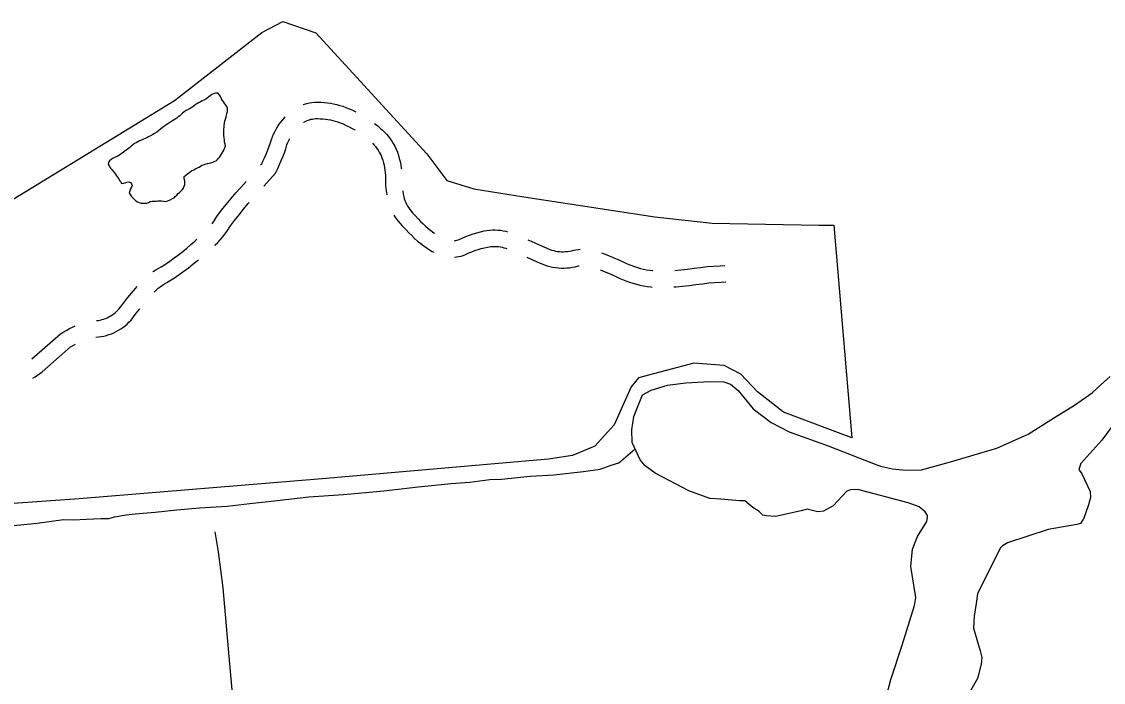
# Model space of a CAD drawing. Extents: x 3329297 to 3367176, y 649250 to 674653.
# Drawn here: x 3351934 to 3353911, y 661644 to 662853 of the extents above; entities that cross this region are included whole.
import ezdxf

# ---------------------------------------------------------------- set-up
doc = ezdxf.new("R2010")
doc.units = 0
for name, color, linetype in [('V-ROAD-CNTR', 7, 'Continuous'), ('V-SITE-OTLN', 7, 'Continuous'), ('V-TOPO-SHOR', 7, 'Continuous')]:
    doc.layers.add(name, color=color, linetype=linetype)

msp = doc.modelspace()

# ---------------------------------------------------------------- linework, layer by layer
at = {"layer": 'V-ROAD-CNTR'}
for points in [[(3352448.1, 662701.1), (3352450.8, 662702.1), (3352455.2, 662703.3), (3352459.7, 662704.3), (3352464.3, 662705), (3352469, 662705.4), (3352475.1, 662705.5), (3352480.9, 662705.3), (3352486.7, 662704.9), (3352492.5, 662704.3), (3352498.3, 662703.5), (3352504, 662702.4), (3352509.7, 662701.1), (3352515.3, 662699.6), (3352520.9, 662697.9), (3352526.5, 662695.9), (3352533.1, 662693.2), (3352539.5, 662690.3), (3352544.6, 662687.8)], [(3352370.4, 662590.5), (3352372.5, 662592.8), (3352374.8, 662597.4), (3352377.8, 662603.7), (3352380.6, 662610.1), (3352383.2, 662616.6), (3352385.6, 662623.1), (3352387.8, 662629.7), (3352390.1, 662637), (3352392, 662642), (3352394.1, 662646.8), (3352396.4, 662651.5), (3352398.9, 662656.1), (3352401.6, 662660.6), (3352404.5, 662665), (3352407.6, 662669.2), (3352410.9, 662673.3), (3352414, 662676.8), (3352415.6, 662678.7)], [(3352449.1, 662668.5), (3352449.6, 662668.9), (3352452, 662670.2), (3352454.5, 662671.4), (3352457.1, 662672.5), (3352459.7, 662673.4), (3352462.4, 662674.2), (3352465.1, 662674.7), (3352467.9, 662675.2), (3352470.5, 662675.4), (3352474.9, 662675.5), (3352479.5, 662675.3), (3352484.2, 662675), (3352488.8, 662674.5), (3352493.4, 662673.9), (3352498, 662673), (3352502.5, 662672), (3352507, 662670.8), (3352511.4, 662669.4), (3352515.7, 662667.9), (3352521.2, 662665.6), (3352526.8, 662663.1), (3352532.2, 662660.4), (3352537.6, 662657.6), (3352542.8, 662654.6), (3352543.4, 662654.2)], [(3352578.4, 662666.6), (3352581.2, 662664.4), (3352585.1, 662661.5), (3352589.2, 662658.1), (3352593.2, 662654.5), (3352596.9, 662650.8), (3352600.5, 662646.8), (3352604, 662642.8), (3352607.2, 662638.5), (3352610.2, 662634.1), (3352613, 662629.6), (3352615.6, 662624.9), (3352618.2, 662619.8), (3352620.4, 662613.9), (3352622.3, 662608.2), (3352624, 662602.5), (3352625.4, 662596.8), (3352626.6, 662590.9), (3352627.5, 662585), (3352627.7, 662583.3)], [(3352376.2, 662551.7), (3352397.6, 662575.8), (3352401.8, 662584.3), (3352405.1, 662591.4), (3352408.2, 662598.5), (3352411.2, 662605.7), (3352413.9, 662613), (3352416.4, 662620.4), (3352418.5, 662627.2), (3352419.8, 662630.7), (3352421.4, 662634.3), (3352423.1, 662637.8), (3352423.4, 662638.4)], [(3352575.2, 662630.1), (3352575.3, 662630), (3352578, 662627.1), (3352580.5, 662624.1), (3352582.9, 662620.9), (3352585.1, 662617.7), (3352587.2, 662614.3), (3352589.1, 662610.9), (3352590.7, 662607.7), (3352592.2, 662603.7), (3352593.7, 662599.3), (3352595, 662594.8), (3352596.1, 662590.2), (3352597, 662585.6), (3352597.8, 662581), (3352598.3, 662576.4), (3352598.6, 662571.7), (3352598.8, 662567), (3352598.7, 662561.6), (3352599, 662554.2), (3352599.6, 662547), (3352600.4, 662539.8), (3352600.9, 662536.2)], [(3352287.1, 662490.6), (3352290.7, 662496.4), (3352299.3, 662507.7), (3352307.8, 662518.4), (3352316.5, 662529), (3352325.3, 662539.4), (3352334.2, 662549.6), (3352343.9, 662560.5)], [(3352630.2, 662543.4), (3352631, 662537.5), (3352632, 662532.1), (3352633, 662529.1), (3352634.3, 662525.6), (3352635.7, 662522.1), (3352637.4, 662518.8), (3352639.2, 662515.5), (3352641.1, 662512.3), (3352643.2, 662509.2), (3352645.5, 662506.2), (3352647.9, 662503.3), (3352650.4, 662500.6), (3352653.7, 662497.4), (3352658.4, 662492.1), (3352662.8, 662487.5), (3352667.3, 662483), (3352672, 662478.7), (3352676.8, 662474.5), (3352681.8, 662470.5), (3352686.8, 662466.6), (3352688.3, 662465.6)], [(3352312.6, 662474.8), (3352315.4, 662479.3), (3352323, 662489.3), (3352331.2, 662499.6), (3352339.5, 662509.8), (3352348, 662519.9), (3352349.7, 662521.8)], [(3352281.8, 662483.1), (3352284.3, 662486.4), (3352287.4, 662491.1)], [(3352614.2, 662498.9), (3352615.9, 662496), (3352618.8, 662491.7), (3352622, 662487.6), (3352625.3, 662483.6), (3352628.8, 662479.8), (3352631.9, 662476.7), (3352636.3, 662471.8), (3352641.4, 662466.5), (3352646.6, 662461.3), (3352652, 662456.3), (3352657.5, 662451.5), (3352663.2, 662446.9), (3352669, 662442.5), (3352675, 662438.2), (3352680.8, 662434.3), (3352683.9, 662432.3), (3352686.3, 662430.8)], [(3352286.6, 662443.6), (3352287.3, 662444.3), (3352292, 662448.9), (3352296.5, 662453.7), (3352300.8, 662458.7), (3352304.9, 662463.8), (3352308.8, 662469.1), (3352312.3, 662474.4)], [(3352724.6, 662452.1), (3352726.9, 662452.5), (3352729.2, 662453), (3352731.5, 662453.7), (3352733.5, 662454.4), (3352739, 662457), (3352745.5, 662459.7), (3352752.1, 662462.3), (3352758.7, 662464.5), (3352765.5, 662466.6), (3352772.3, 662468.4), (3352779.3, 662470), (3352784.2, 662470.8), (3352788.7, 662471.3)], [(3352789.5, 662471.4), (3352794.1, 662471.7), (3352799, 662471.8), (3352804, 662471.6), (3352808.9, 662471.1), (3352813.8, 662470.4), (3352818.7, 662469.4), (3352822, 662468.6)], [(3352173.7, 662395.2), (3352174.2, 662395.6), (3352179.2, 662398.8), (3352184.4, 662401.8), (3352188.8, 662404.2), (3352196.6, 662409.3), (3352204.7, 662414.9), (3352212.7, 662420.5), (3352220.5, 662426.4), (3352228.2, 662432.4), (3352235.8, 662438.6), (3352243.2, 662444.9), (3352250.5, 662451.5), (3352253.9, 662454.6)], [(3352859.1, 662453.9), (3352864.7, 662451.5), (3352878.6, 662445.3), (3352892.3, 662439), (3352895.9, 662437.4), (3352899.3, 662436.1), (3352902.7, 662435), (3352906.2, 662434), (3352909.7, 662433.2), (3352913.3, 662432.6), (3352916.9, 662432.2), (3352920.5, 662432), (3352924.1, 662432), (3352927.8, 662432.2), (3352931.4, 662432.5), (3352934.9, 662433), (3352938.5, 662433.7), (3352942.2, 662434.7), (3352946.6, 662435.6), (3352951.2, 662436.2), (3352954.4, 662436.5)], [(3352724.7, 662422), (3352728.4, 662422.4), (3352732.6, 662423), (3352736.8, 662424), (3352740.8, 662425.2), (3352745, 662426.7), (3352751.2, 662429.6), (3352756.7, 662431.9), (3352762.3, 662434), (3352768, 662436), (3352773.7, 662437.7), (3352779.4, 662439.2), (3352785.1, 662440.5), (3352788.5, 662441.1), (3352792.2, 662441.5)], [(3352791.4, 662441.5), (3352795.2, 662441.7), (3352798.6, 662441.7), (3352802, 662441.6), (3352805.4, 662441.3), (3352808.7, 662440.8), (3352812, 662440.2), (3352815.3, 662439.3), (3352818.5, 662438.3), (3352820.2, 662437.7)], [(3352993.5, 662430), (3353003.1, 662426.2), (3353014.9, 662421.4), (3353026.7, 662416.4), (3353038.2, 662411.2), (3353043.6, 662408.8), (3353048.9, 662406.7), (3353054.1, 662404.7), (3353059.5, 662403), (3353064.9, 662401.5), (3353070.4, 662400.1), (3353075.9, 662399), (3353081.5, 662398), (3353087, 662397.3), (3353087.5, 662397.2)], [(3352176.2, 662358.2), (3352180, 662362.4), (3352183.1, 662365), (3352187, 662367.9), (3352190.9, 662370.6), (3352195, 662373.3), (3352199.2, 662375.7), (3352204.2, 662378.5), (3352213.3, 662384.4), (3352221.9, 662390.3), (3352230.4, 662396.3), (3352238.7, 662402.6), (3352246.9, 662409), (3352255, 662415.6), (3352256.7, 662417)], [(3352857, 662422.1), (3352866.3, 662417.9), (3352879.9, 662411.7), (3352884.3, 662409.7), (3352889.1, 662407.9), (3352894, 662406.2), (3352899, 662404.9), (3352904.1, 662403.8), (3352909.2, 662402.9), (3352914.3, 662402.3), (3352919.5, 662402), (3352924.7, 662402), (3352929.9, 662402.2), (3352935, 662402.7), (3352940.1, 662403.5), (3352945.2, 662404.5), (3352948.8, 662405.4), (3352951.6, 662406), (3352952.9, 662406.2)], [(3353127.4, 662397.8), (3353138.7, 662399), (3353150.6, 662400.2), (3353162.6, 662401.6), (3353174.5, 662403.1), (3353186.9, 662404.6), (3353210.5, 662406.3), (3353219, 662406.8)], [(3352991.6, 662398.5), (3352992, 662398.3), (3353003.4, 662393.7), (3353014.7, 662388.9), (3353026, 662383.8), (3353031.8, 662381.2), (3353038.1, 662378.7), (3353044.4, 662376.4), (3353050.8, 662374.3), (3353057.2, 662372.5), (3353063.8, 662370.8), (3353070.3, 662369.5), (3353077, 662368.4), (3353083.6, 662367.5), (3353086, 662367.2)], [(3352070.4, 662305.8), (3352070.8, 662305.8), (3352074.1, 662306.3), (3352077.3, 662307), (3352080.5, 662307.8), (3352083.7, 662308.8), (3352086.8, 662309.9), (3352089.8, 662311.2), (3352092.8, 662312.6), (3352095.7, 662314.2), (3352098.5, 662315.9), (3352101.3, 662317.8), (3352103.9, 662319.8), (3352106.4, 662321.9), (3352108.8, 662324.2), (3352110.8, 662326.2), (3352117.8, 662335.5), (3352125.6, 662345.4), (3352133.6, 662355.2), (3352141.8, 662364.8), (3352144.6, 662368)], [(3353125.9, 662367.5), (3353129.7, 662367.9), (3353141.8, 662369.1), (3353154, 662370.4), (3353166.1, 662371.8), (3353178.2, 662373.3), (3353189.8, 662374.8), (3353212.4, 662376.3), (3353220.7, 662376.8)], [(3352069.4, 662275.6), (3352069.6, 662275.6), (3352074.4, 662276), (3352079.2, 662276.8), (3352083.9, 662277.7), (3352088.6, 662278.9), (3352093.2, 662280.3), (3352097.8, 662281.9), (3352102.2, 662283.8), (3352106.5, 662285.9), (3352110.8, 662288.2), (3352114.9, 662290.8), (3352118.9, 662293.5), (3352122.7, 662296.4), (3352126.4, 662299.5), (3352129.9, 662302.8), (3352133.6, 662306.7), (3352141.5, 662317.2), (3352149, 662326.6), (3352150, 662327.9)], [(3351952.5, 662236.2), (3352005, 662281.8), (3352010.8, 662285.6), (3352016.1, 662288.6), (3352021.4, 662291.5), (3352026.9, 662294.1), (3352031.8, 662296.2)], [(3351954, 662200.4), (3351958.2, 662203), (3351962.6, 662205.9), (3351966.9, 662209.1), (3351971, 662212.4), (3352023, 662257.8), (3352026.4, 662260), (3352030.7, 662262.4), (3352031.7, 662263)]]:
    msp.add_lwpolyline(points, dxfattribs=at)
at = {"layer": 'V-SITE-OTLN'}
msp.add_lwpolyline([(3351887.7, 662509.8), (3352213.2, 662708.7), (3352372.8, 662832.9), (3352410.8, 662852.9), (3352471.7, 662832.1), (3352674, 662611.1), (3352710.7, 662562.4), (3352760.4, 662546.9), (3352851.4, 662532.3), (3353091.1, 662496), (3353195.7, 662484.4), (3353390.8, 662480.2), (3353418.3, 662480.7), (3353451, 662091.4), (3353326.4, 662138.3), (3353278.9, 662175.7), (3353248.1, 662208.1), (3353217.5, 662223.9), (3353162.5, 662228.3), (3353061.4, 662201.5), (3353048, 662184.7), (3353016.5, 662115.4), (3352981.6, 662076.2), (3352940.7, 662058.9), (3352896.9, 662052.5), (3352482.9, 662016.6), (3352038.7, 661980), (3351547.7, 661945.2)], dxfattribs=at)
at = {"layer": 'V-TOPO-SHOR'}
for points in [[(3352230.6, 662569.6), (3352234, 662572), (3352236.9, 662574.1), (3352239.5, 662576.3), (3352242.4, 662578.6), (3352245.5, 662580.2), (3352248.3, 662581.7), (3352251.7, 662583.3), (3352255.2, 662585.1), (3352258, 662586.6), (3352260.6, 662588.2), (3352263.3, 662590.1), (3352266.2, 662591.1), (3352269.3, 662592.1), (3352273.2, 662593.1), (3352276.5, 662594), (3352279.7, 662594.8), (3352283.1, 662595.7), (3352285.9, 662596.8), (3352289.2, 662598.4), (3352291.8, 662600.7), (3352293.8, 662603.1), (3352296, 662605.8), (3352297.6, 662608.5), (3352299.5, 662611.5), (3352301.6, 662614.9), (3352303.1, 662617.8), (3352304.8, 662621.7), (3352306.1, 662625.8), (3352305.6, 662628.9), (3352304.6, 662632.5), (3352304.2, 662636.5), (3352303.6, 662640.3), (3352303.4, 662644.3), (3352303.1, 662648.4), (3352303.2, 662651.7), (3352303.4, 662655.9), (3352303.7, 662659.5), (3352303.9, 662662.9), (3352304.3, 662667.2), (3352305.2, 662671.5), (3352306.2, 662674.5), (3352307.4, 662677.8), (3352308.4, 662681.4), (3352308.9, 662684.7), (3352309.7, 662688.2), (3352310.1, 662691.2), (3352310, 662694.8), (3352308.5, 662697.4), (3352306.8, 662699.8), (3352305.1, 662702.5), (3352303.2, 662705.4), (3352301, 662708.6), (3352299.3, 662711.7), (3352297.7, 662714.5), (3352295.9, 662717.4), (3352294.3, 662720), (3352291.8, 662721.9), (3352287.9, 662721.9), (3352284.3, 662720.8), (3352281.5, 662719.5), (3352278.5, 662717.1), (3352276, 662715.1), (3352273.1, 662712.7), (3352270.3, 662710.8), (3352266.9, 662709.2), (3352263.7, 662707.7), (3352260.6, 662706.2), (3352257.9, 662704.6), (3352255.2, 662703.2), (3352252.5, 662701.7), (3352249.9, 662699.3), (3352247.5, 662697.4), (3352244.5, 662695.9), (3352241.9, 662694.1), (3352239.1, 662692.5), (3352235.9, 662690.9), (3352233.1, 662689.4), (3352230.2, 662687.5), (3352227.9, 662685.4), (3352225.3, 662683.2), (3352222.8, 662680.8), (3352219.8, 662678.4), (3352217.1, 662676.5), (3352214.4, 662674.5), (3352211.4, 662672.6), (3352208.2, 662670.6), (3352204.7, 662668.2), (3352200.8, 662665.8), (3352197.7, 662663.9), (3352195, 662661.8), (3352191.4, 662659.1), (3352187.7, 662656), (3352184.5, 662653.5), (3352180.7, 662650.4), (3352176.7, 662648), (3352173.3, 662646.2), (3352169.2, 662643.8), (3352165.5, 662641.8), (3352162.8, 662640.5), (3352159.7, 662639.2)], [(3352159.7, 662639.2), (3352156.6, 662637.7), (3352152.7, 662635.9), (3352149.1, 662634.5), (3352146.1, 662632.7), (3352143.1, 662631.4), (3352140, 662629.6), (3352137, 662627.2), (3352134.2, 662624.9), (3352131.3, 662622.5), (3352128.8, 662620.6), (3352125, 662617.9), (3352120.7, 662614.5), (3352117, 662611.9), (3352114, 662609.8), (3352111.3, 662608.1), (3352108.3, 662606.4), (3352104.9, 662604.8), (3352100.8, 662602.9), (3352097.4, 662600.8), (3352094.3, 662598.4), (3352092.5, 662595.3), (3352092.1, 662592.1), (3352093.5, 662589.3), (3352095, 662586.7), (3352096.9, 662584.2), (3352099, 662581.7), (3352101.1, 662579.4), (3352102.8, 662577), (3352105.2, 662573.9), (3352107.3, 662571), (3352109.1, 662568.2), (3352111.1, 662565.1), (3352112.8, 662562.3), (3352114.8, 662559.6), (3352116.5, 662557), (3352119.6, 662557.2), (3352122.6, 662557.9), (3352126.2, 662559), (3352129.6, 662559.7), (3352132.6, 662558.8), (3352134.8, 662556.2), (3352135.8, 662552.8), (3352134.5, 662549.8), (3352132.7, 662547), (3352131.3, 662543.4), (3352130.5, 662539.8), (3352132.3, 662536.4), (3352134.4, 662533), (3352136.7, 662530.4), (3352139.5, 662528.1), (3352142.5, 662525.2), (3352145.3, 662523.2), (3352148.5, 662521.9), (3352152.1, 662520.8), (3352155.4, 662520.9), (3352158.8, 662520.5), (3352162.4, 662520.9), (3352165.5, 662522.2), (3352168.4, 662523.5), (3352172, 662524.2), (3352175.8, 662524.4), (3352179.3, 662524.5), (3352182.9, 662524.9), (3352186.4, 662525.3), (3352189.5, 662525), (3352193.7, 662524.2), (3352196.7, 662523.8), (3352200.9, 662525.1), (3352205.2, 662526.8), (3352209.5, 662529), (3352212.2, 662530.7), (3352214.6, 662532.7), (3352217.5, 662535.3), (3352220.1, 662538.2), (3352222.6, 662540.6), (3352224.9, 662542.9), (3352227, 662545.2), (3352229.3, 662548.2), (3352230.8, 662551.6), (3352231.8, 662554.6), (3352232.1, 662557.9), (3352231.8, 662561.4), (3352230.8, 662565.4), (3352230.6, 662569.6)], [(3353513.5, 661616.6), (3353522.4, 661649.4), (3353542.8, 661712.2), (3353565.7, 661784.5), (3353568.1, 661799.5), (3353558.8, 661856.3), (3353562.2, 661887.5), (3353571.2, 661910.8), (3353588.3, 661938.2), (3353589.5, 661946.4), (3353589.4, 661949.1), (3353585.2, 661955.8), (3353574.2, 661965.1), (3353553.7, 661972.8), (3353462.3, 661996.7), (3353448.8, 661996.4), (3353442.1, 661993.6), (3353416.8, 661967.3), (3353399.4, 661957.4), (3353388.6, 661955.8), (3353369.5, 661960.9), (3353358.7, 661957.9), (3353311.5, 661947.5), (3353295.2, 661948.5), (3353288.4, 661949.7), (3353281.4, 661956.4), (3353270.4, 661964.3), (3353255.3, 661976.2), (3353245.8, 661976), (3353211.8, 661979.3), (3353191.4, 661980.3), (3353153.2, 661994.4), (3353091.5, 662027), (3353073.6, 662040.2), (3353063.9, 662050.9), (3353049.6, 662083.2), (3353049.2, 662106.2), (3353052.7, 662130.7), (3353068.2, 662170.3), (3353084.3, 662178.8), (3353114, 662187.5), (3353147.8, 662192.3), (3353191.1, 662194.6), (3353216.9, 662193.7), (3353229.2, 662189.9), (3353243, 662178), (3353270.8, 662144.6), (3353303.9, 662119.6), (3353336.8, 662102.6), (3353407.8, 662076.9), (3353463.9, 662055), (3353496.7, 662042.1), (3353503.5, 662039.6), (3353525.3, 662034.6), (3353549.8, 662032.4), (3353578.2, 662033), (3353626.8, 662046.2), (3353715.8, 662072.4), (3353773.6, 662098), (3353821.7, 662128.8), (3353857.9, 662151.3), (3353890, 662173.6)], [(3353890, 662173.6), (3353907.5, 662189.9), (3353922.9, 662203.5)], [(3353926.9, 662112.7), (3353908, 662087.2)], [(3351893.6, 661928.4), (3351962, 661935.6), (3352010.5, 661941.8), (3352028.3, 661941.6), (3352052.3, 661942.6), (3352079, 661943.7), (3352093.1, 661944), (3352103.5, 661946.8), (3352124.8, 661950.4), (3352141.5, 661952.3), (3352177.5, 661955.7), (3352217.2, 661959.6), (3352258.9, 661963.6), (3352309.6, 661966.2), (3352350.8, 661971.3), (3352400.9, 661977), (3352458.8, 661983.4), (3352522, 661987.8), (3352595.6, 661994.6), (3352658.7, 662001.6), (3352718.7, 662008.1), (3352752.7, 662010.3), (3352789.2, 662015.3), (3352810.6, 662015.7), (3352863.3, 662021.5), (3352906.1, 662024), (3352960.4, 662029.8), (3352991.1, 662034.1), (3353010.9, 662041.3), (3353024.9, 662045.7), (3353054.9, 662071.3)], [(3353908, 662087.2), (3353869.6, 662044.4), (3353865.7, 662033.4), (3353871.3, 662025.4), (3353886.9, 661993.2), (3353887.1, 661982.3), (3353883.3, 661968.7), (3353874.4, 661942.7), (3353873.1, 661941.4), (3353869.1, 661934.5), (3353862.4, 661933), (3353809.7, 661923.8), (3353735.6, 661899.2), (3353726.2, 661893.6), (3353722.2, 661889.4), (3353680.5, 661805.9), (3353678.2, 661788.2), (3353674.6, 661765.1), (3353673.7, 661743.3), (3353685.4, 661701.5), (3353688.4, 661689.4), (3353687.2, 661677.2), (3353681, 661651.3), (3353620.8, 661547)], [(3352287, 661919.2), (3352293.1, 661882.6), (3352301.7, 661817.2), (3352312.7, 661691.4), (3352317.8, 661630.6), (3352327.1, 661530.4), (3352335.3, 661432.9), (3352343.7, 661359.9), (3352346.4, 661336.2), (3352349.7, 661324.8), (3352374.3, 661306.9)]]:
    msp.add_lwpolyline(points, dxfattribs=at)

doc.saveas('drawing.dxf')
